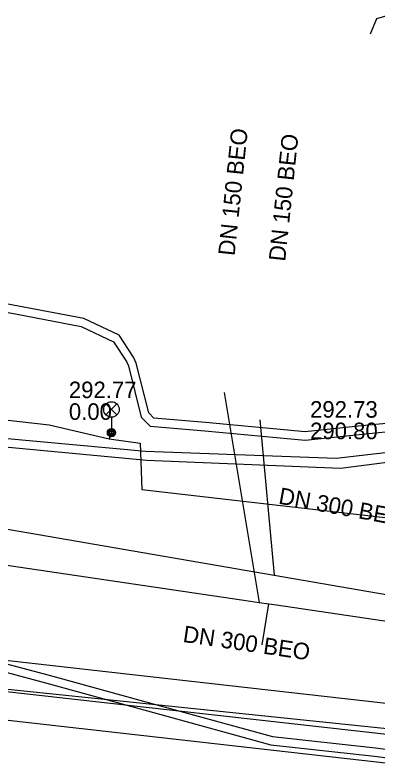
# Model space of a CAD drawing. Extents: x -595540 to -593988, y -1160850 to -1159202.
# Drawn here: x -594308.16 to -594290.61, y -1160141.08 to -1160104.6 of the extents above; entities that cross this region are included whole.
import ezdxf

# ---------------------------------------------------------------- set-up
doc = ezdxf.new("R2010")
doc.units = 0
for name, color, linetype in [('BVK-DESTOVA_popisy', 7, 'Continuous'), ('BVK-DESTOVA_trasa sítě', 7, 'Continuous'), ('BVK-SPLASKOVA_popisy', 7, 'Continuous'), ('BVK-SPLASKOVA_trasa sítě', 7, 'Continuous'), ('CETIN_kabel podzemní', 7, 'Continuous'), ('DESTOVA_trasa neprovozované sítě', 7, 'Continuous'), ('EON-NN_kabel', 7, 'Continuous'), ('EON-VN_kabel', 7, 'Continuous'), ('SPLASKOVA_neprovozovaná  trasa sítě', 7, 'Continuous'), ('SPLASKOVA_popisy neprovozované sítě', 7, 'Continuous'), ('TEPLARNY-TEPLOVODY_trasa sítě', 7, 'Continuous'), ('TSB_kabel VO', 7, 'Continuous'), ('TSB_kolektor', 7, 'Continuous'), ('TSB_lampy VO', 7, 'Continuous')]:
    doc.layers.add(name, color=color, linetype=linetype)

msp = doc.modelspace()

# ---------------------------------------------------------------- linework, layer by layer
at = {"layer": 'BVK-DESTOVA_popisy'}
msp.add_line((-594305.561, -1160123.262), (-594305.561, -1160123.262), dxfattribs=at)
at = {"layer": 'BVK-DESTOVA_trasa sítě'}
msp.add_line((-594298.046, -1160122.865), (-594296.353, -1160133.022), dxfattribs=at)
msp.add_lwpolyline([(-594313.593, -1160130.477), (-594296.768, -1160132.961), (-594296.353, -1160133.022), (-594295.897, -1160133.09), (-594295.52, -1160133.145), (-594278.762, -1160135.615)], dxfattribs=at)
at = {"layer": 'BVK-SPLASKOVA_trasa sítě'}
msp.add_lwpolyline([(-594314.806, -1160128.393), (-594295.637, -1160131.704), (-594280.025, -1160134.4)], dxfattribs=at)
at = {"layer": 'CETIN_kabel podzemní'}
msp.add_lwpolyline([(-594346.16, -1160132.67), (-594346.45, -1160133.28), (-594282.25, -1160139.94)], dxfattribs=at)
at = {"layer": 'DESTOVA_trasa neprovozované sítě'}
msp.add_line((-594296.204, -1160135.066), (-594295.897, -1160133.09), dxfattribs=at)
at = {"layer": 'EON-NN_kabel'}
for points in [[(-594290.977, -1160105.512), (-594290.659, -1160104.769), (-594290.166, -1160104.621), (-594288.047, -1160104.602), (-594286.186, -1160104.678), (-594284.761, -1160104.952), (-594284.335, -1160105.403), (-594284.701, -1160109.05), (-594285.341, -1160113.99), (-594286.213, -1160119.992), (-594288.001, -1160119.793), (-594288.077, -1160120.475), (-594288.053, -1160120.652), (-594287.931, -1160120.669)], [(-594288.022, -1160121.48), (-594288.34, -1160121.445), (-594288.508, -1160122.956), (-594286.859, -1160123.139), (-594286.866, -1160123.586), (-594287.284, -1160123.894), (-594289.368, -1160124.279), (-594291.556, -1160124.495), (-594294.129, -1160124.773), (-594298.947, -1160124.321), (-594301.454, -1160124.1), (-594301.697, -1160123.851), (-594302.303, -1160121.437), (-594302.43, -1160121.16), (-594303.135, -1160120.095), (-594304.837, -1160119.28), (-594307.994, -1160118.68), (-594310.903, -1160118.146)], [(-594310.971, -1160118.54), (-594308.068, -1160119.074), (-594304.963, -1160119.664), (-594303.407, -1160120.409), (-594302.78, -1160121.356), (-594302.681, -1160121.571), (-594302.059, -1160124.053), (-594301.636, -1160124.486), (-594298.983, -1160124.719), (-594294.127, -1160125.175), (-594291.514, -1160124.893), (-594289.312, -1160124.675), (-594287.12, -1160124.27), (-594286.47, -1160123.79), (-594286.454, -1160122.783), (-594288.068, -1160122.603), (-594287.992, -1160121.92)], [(-594368.167, -1160128.425), (-594362.503, -1160129.133), (-594357.041, -1160129.868), (-594351.153, -1160130.624), (-594344.576, -1160131.304), (-594339.289, -1160131.799), (-594335.156, -1160132.33), (-594329.218, -1160133.113), (-594325.574, -1160133.579), (-594319.925, -1160134.315), (-594314.956, -1160135.014), (-594310.668, -1160135.639), (-594309.141, -1160135.843), (-594306.515, -1160136.547), (-594301.192, -1160138.01), (-594295.717, -1160139.516), (-594290.725, -1160140.063), (-594288.407, -1160140.371), (-594286.667, -1160140.735)], [(-594368.221, -1160128.821), (-594362.555, -1160129.529), (-594357.093, -1160130.264), (-594351.199, -1160131.022), (-594344.616, -1160131.702), (-594339.333, -1160132.197), (-594335.208, -1160132.726), (-594329.27, -1160133.509), (-594325.626, -1160133.975), (-594319.979, -1160134.711), (-594315.012, -1160135.41), (-594310.724, -1160136.035), (-594309.219, -1160136.237), (-594306.619, -1160136.933), (-594301.298, -1160138.396), (-594295.793, -1160139.91), (-594290.773, -1160140.461), (-594288.475, -1160140.765), (-594286.749, -1160141.127)]]:
    msp.add_lwpolyline(points, dxfattribs=at)
at = {"layer": 'EON-VN_kabel'}
for points in [[(-594312.273, -1160125.157), (-594301.785, -1160126.135), (-594292.416, -1160126.519), (-594287.278, -1160125.866), (-594286.64, -1160125.777), (-594282.006, -1160125.164), (-594281.666, -1160125.119), (-594281.603, -1160125.099), (-594281.185, -1160124.963), (-594280.77, -1160124.827), (-594277.868, -1160123.882), (-594276.823, -1160122.963), (-594276.652, -1160122.606), (-594276.526, -1160122.271), (-594276.353, -1160121.28), (-594275.928, -1160118.089), (-594275.946, -1160116.962), (-594278.601, -1160116.226)], [(-594308.711, -1160125.07), (-594301.86, -1160125.704), (-594292.634, -1160126.043), (-594287.192, -1160125.41), (-594281.965, -1160124.755), (-594281.758, -1160124.729), (-594281.558, -1160124.661), (-594281.14, -1160124.518), (-594280.724, -1160124.376), (-594278.103, -1160123.481), (-594277.308, -1160122.789), (-594277.224, -1160122.689), (-594276.987, -1160122.135), (-594276.829, -1160121.191), (-594276.652, -1160119.788), (-594276.33, -1160118.055), (-594276.442, -1160117.328), (-594278.648, -1160116.622)]]:
    msp.add_lwpolyline(points, dxfattribs=at)
at = {"layer": 'SPLASKOVA_neprovozovaná  trasa sítě'}
msp.add_line((-594296.322, -1160124.192), (-594295.637, -1160131.704), dxfattribs=at)
at = {"layer": 'SPLASKOVA_popisy neprovozované sítě'}
msp.add_line((-594293.895, -1160123.282), (-594293.895, -1160123.282), dxfattribs=at)
at = {"layer": 'TEPLARNY-TEPLOVODY_trasa sítě'}
msp.add_line((-594282.529, -1160140.277), (-594356.856, -1160131.924), dxfattribs=at)
at = {"layer": 'TSB_kabel VO'}
msp.add_lwpolyline([(-594318.159, -1160123.106), (-594306.514, -1160124.433), (-594303.617, -1160125.101), (-594303.5, -1160124.809), (-594303.617, -1160125.101), (-594302.12, -1160125.322), (-594302.025, -1160127.554), (-594289.418, -1160129.007), (-594277.114, -1160130.483), (-594277.927, -1160136.645), (-594277.695, -1160138.145), (-594277.302, -1160138.244)], dxfattribs=at)
at = {"layer": 'TSB_kolektor'}
msp.add_lwpolyline([(-594284.977, -1160141.388), (-594312.937, -1160138.23), (-594313.035, -1160139.114), (-594315.898, -1160138.796), (-594315.87, -1160138.551), (-594316.287, -1160138.505), (-594316.678, -1160142.029), (-594322.82, -1160141.346), (-594322.43, -1160137.833), (-594322.849, -1160137.788), (-594322.874, -1160138.02), (-594325.737, -1160137.701), (-594325.636, -1160136.796), (-594357.496, -1160133.198), (-594357.173, -1160130.336), (-594356.359, -1160130.428), (-594356.239, -1160129.356), (-594353.457, -1160129.668), (-594353.577, -1160130.742), (-594284.654, -1160138.526)], close=True, dxfattribs=at)
at = {"layer": 'TSB_lampy VO'}
for p, q in [((-594303.765, -1160123.949), (-594303.235, -1160123.419)), ((-594303.765, -1160123.419), (-594303.235, -1160123.949)), ((-594303.765, -1160123.949), (-594303.235, -1160123.419)), ((-594303.765, -1160123.419), (-594303.235, -1160123.949)), ((-594303.5, -1160124.059), (-594303.5, -1160124.809)), ((-594303.5, -1160124.059), (-594303.5, -1160124.809))]:
    msp.add_line(p, q, dxfattribs=at)
for centre, radius in [((-594303.5, -1160123.684), 0.375), ((-594303.5, -1160123.684), 0.375), ((-594303.5, -1160124.809), 0.2), ((-594303.5, -1160124.809), 0.2), ((-594303.5, -1160124.809), 0.145), ((-594303.5, -1160124.809), 0.145), ((-594303.5, -1160124.809), 0.0876), ((-594303.5, -1160124.809), 0.0876)]:
    msp.add_circle(centre, radius, dxfattribs=at)

# ---------------------------------------------------------------- texts
at = {"layer": 'BVK-DESTOVA_popisy'}
for s, rotation, p in [('DN 150 BEO', 84, (-594297.548, -1160116.275)), ('DN 300 BEO', 351.6731, (-594300.078, -1160134.93))]:
    msp.add_text(s, height=0.8, rotation=rotation, dxfattribs=at).set_placement(p)
for s, p in [('292.77', (-594305.561, -1160123.137)), ('0.00', (-594305.561, -1160124.187))]:
    msp.add_text(s, height=0.8, dxfattribs=at).set_placement(p)
at = {"layer": 'BVK-SPLASKOVA_popisy'}
msp.add_text('DN 300 BEO', height=0.8, rotation=349.5959, dxfattribs=at).set_placement((-594295.456, -1160128.238))
at = {"layer": 'SPLASKOVA_popisy neprovozované sítě'}
msp.add_text('DN 150 BEO', height=0.8, rotation=84, dxfattribs=at).set_placement((-594295.1, -1160116.545))
for s, p in [('292.73', (-594293.895, -1160124.082)), ('290.80', (-594293.895, -1160125.122))]:
    msp.add_text(s, height=0.8, dxfattribs=at).set_placement(p)

doc.saveas('drawing.dxf')
